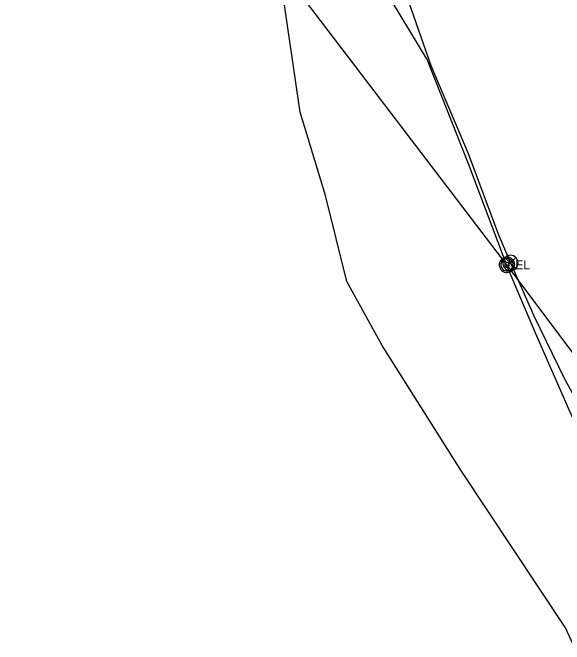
# Model space of a CAD drawing. Extents: x 600849 to 606371, y 330010 to 403088.
# Drawn here: x 603557 to 603793, y 349225.2 to 349495.8 of the extents above; entities that cross this region are included whole.
import ezdxf

# ---------------------------------------------------------------- set-up
doc = ezdxf.new("R2010")
doc.units = 0
for name, color, linetype in [('E_FTMS', 7, 'Continuous'), ('E_FTMS_Conduit', 7, 'Continuous'), ('E_LTG_CID', 7, 'Continuous'), ('E_UTL_E', 7, 'Continuous'), ('E_UTL_FO_UG_QWEST', 7, 'Continuous')]:
    doc.layers.add(name, color=color, linetype=linetype)

msp = doc.modelspace()

# ---------------------------------------------------------------- linework, layer by layer
at = {"layer": 'E_FTMS'}
for points in [[(603773.26, 349388.57), (603773.2, 349389.2), (603773.02, 349389.8), (603772.73, 349390.36), (603772.35, 349390.85), (603771.87, 349391.26), (603771.33, 349391.57), (603770.74, 349391.78), (603770.11, 349391.87), (603769.49, 349391.84), (603768.88, 349391.69), (603768.31, 349391.43), (603767.8, 349391.07), (603767.36, 349390.61), (603767.02, 349390.08), (603766.79, 349389.5), (603766.67, 349388.88), (603766.67, 349388.26), (603766.79, 349387.64), (603767.02, 349387.06), (603767.36, 349386.53), (603767.8, 349386.08), (603768.31, 349385.71), (603768.88, 349385.45), (603769.49, 349385.3), (603770.11, 349385.27), (603770.74, 349385.36), (603771.33, 349385.57), (603771.87, 349385.88), (603772.35, 349386.29), (603772.73, 349386.79), (603773.02, 349387.34), (603773.2, 349387.95), (603773.26, 349388.57)], [(603772.22, 349390.91), (603767.61, 349386.25)], [(603767.61, 349390.86), (603772.26, 349386.21)]]:
    msp.add_lwpolyline(points, dxfattribs=at)
at = {"layer": 'E_FTMS_Conduit'}
for points in [[(603768.49, 349387.79), (603654.3, 349537.74), (603635.11, 349737.94)], [(603707.23, 349552.41), (603711.58, 349539.69), (603720.87, 349516.3), (603735.87, 349473.15), (603751.92, 349435.39), (603764.92, 349400.62), (603770.39, 349387.59), (603779.93, 349365.93), (603793.11, 349338.96), (603802.71, 349321.55), (603817.04, 349303.83), (603829.21, 349291.27), (603847.18, 349272.03), (603859.32, 349257.91), (603876.06, 349246.16)], [(603874.89, 349245.94), (603768.49, 349387.79)]]:
    msp.add_lwpolyline(points, dxfattribs=at)
at = {"layer": 'E_LTG_CID'}
for points in [[(603768.28, 349387.71), (603767.01, 349391.3), (603752.08, 349430.97), (603734.31, 349475.73), (603719.48, 349500.32), (603719.51, 349500.34), (603716.75, 349504.56), (603717.13, 349506.86), (603714.27, 349529.22), (603707.09, 349543.84), (603707.52, 349544.79), (603705.03, 349552.33), (603696.56, 349578.21), (603691.82, 349592.96)], [(603904.88, 349203.77), (603881.01, 349225.19), (603872.74, 349235.22), (603840.46, 349274.1), (603816.71, 349300.01), (603799.97, 349316.68), (603798.6, 349317.48), (603781.31, 349357.25), (603768.28, 349387.71)]]:
    msp.add_lwpolyline(points, dxfattribs=at)
at = {"layer": 'E_UTL_E'}
for points in [[(603771.79, 349387.79), (603771.73, 349388.41), (603771.55, 349389.01), (603771.27, 349389.57), (603770.88, 349390.07), (603770.4, 349390.48), (603769.86, 349390.79), (603769.27, 349391), (603768.65, 349391.08), (603768.02, 349391.05), (603767.41, 349390.91), (603766.84, 349390.65), (603766.33, 349390.28), (603765.9, 349389.83), (603765.56, 349389.3), (603765.32, 349388.72), (603765.21, 349388.1), (603765.21, 349387.47), (603765.32, 349386.86), (603765.56, 349386.28), (603765.9, 349385.75), (603766.33, 349385.29), (603766.84, 349384.93), (603767.41, 349384.67), (603768.02, 349384.52), (603768.65, 349384.49), (603769.27, 349384.58), (603769.86, 349384.79), (603770.4, 349385.1), (603770.88, 349385.51), (603771.27, 349386), (603771.55, 349386.56), (603771.73, 349387.16), (603771.79, 349387.79)], [(603771.79, 349387.79), (603771.73, 349388.41), (603771.55, 349389.01), (603771.27, 349389.57), (603770.88, 349390.07), (603770.4, 349390.48), (603769.86, 349390.79), (603769.27, 349391), (603768.65, 349391.08), (603768.02, 349391.05), (603767.41, 349390.91), (603766.84, 349390.65), (603766.33, 349390.28), (603765.9, 349389.83), (603765.56, 349389.3), (603765.32, 349388.72), (603765.21, 349388.1), (603765.21, 349387.47), (603765.32, 349386.86), (603765.56, 349386.28), (603765.9, 349385.75), (603766.33, 349385.29), (603766.84, 349384.93), (603767.41, 349384.67), (603768.02, 349384.52), (603768.65, 349384.49), (603769.27, 349384.58), (603769.86, 349384.79), (603770.4, 349385.1), (603770.88, 349385.51), (603771.27, 349386), (603771.55, 349386.56), (603771.73, 349387.16), (603771.79, 349387.79)], [(603771.13, 349387.79), (603771.08, 349388.29), (603770.94, 349388.77), (603770.71, 349389.22), (603770.4, 349389.61), (603770.02, 349389.94), (603769.59, 349390.19), (603769.11, 349390.35), (603768.62, 349390.43), (603768.11, 349390.4), (603767.63, 349390.28), (603767.17, 349390.07), (603766.76, 349389.78), (603766.41, 349389.42), (603766.14, 349389), (603765.96, 349388.53), (603765.86, 349388.04), (603765.86, 349387.54), (603765.96, 349387.04), (603766.14, 349386.58), (603766.41, 349386.16), (603766.76, 349385.79), (603767.17, 349385.5), (603767.63, 349385.29), (603768.11, 349385.18), (603768.62, 349385.15), (603769.11, 349385.22), (603769.59, 349385.39), (603770.02, 349385.64), (603770.4, 349385.97), (603770.71, 349386.36), (603770.94, 349386.81), (603771.08, 349387.29), (603771.13, 349387.79)], [(603771.13, 349387.79), (603771.08, 349388.29), (603770.94, 349388.77), (603770.71, 349389.22), (603770.4, 349389.61), (603770.02, 349389.94), (603769.59, 349390.19), (603769.11, 349390.35), (603768.62, 349390.43), (603768.11, 349390.4), (603767.63, 349390.28), (603767.17, 349390.07), (603766.76, 349389.78), (603766.41, 349389.42), (603766.14, 349389), (603765.96, 349388.53), (603765.86, 349388.04), (603765.86, 349387.54), (603765.96, 349387.04), (603766.14, 349386.58), (603766.41, 349386.16), (603766.76, 349385.79), (603767.17, 349385.5), (603767.63, 349385.29), (603768.11, 349385.18), (603768.62, 349385.15), (603769.11, 349385.22), (603769.59, 349385.39), (603770.02, 349385.64), (603770.4, 349385.97), (603770.71, 349386.36), (603770.94, 349386.81), (603771.08, 349387.29), (603771.13, 349387.79)], [(603769.48, 349387.79), (603769.46, 349387.98), (603769.41, 349388.16), (603769.32, 349388.32), (603769.21, 349388.47), (603769.06, 349388.59), (603768.9, 349388.69), (603768.72, 349388.75), (603768.54, 349388.78), (603768.35, 349388.77), (603768.17, 349388.72), (603768, 349388.65), (603767.84, 349388.54), (603767.71, 349388.4), (603767.61, 349388.24), (603767.54, 349388.07), (603767.5, 349387.88), (603767.5, 349387.69), (603767.54, 349387.51), (603767.61, 349387.33), (603767.71, 349387.18), (603767.84, 349387.04), (603768, 349386.93), (603768.17, 349386.85), (603768.35, 349386.81), (603768.54, 349386.8), (603768.72, 349386.83), (603768.9, 349386.89), (603769.06, 349386.98), (603769.21, 349387.11), (603769.32, 349387.25), (603769.41, 349387.42), (603769.46, 349387.6), (603769.48, 349387.79)], [(603769.48, 349387.79), (603769.46, 349387.98), (603769.41, 349388.16), (603769.32, 349388.32), (603769.21, 349388.47), (603769.06, 349388.59), (603768.9, 349388.69), (603768.72, 349388.75), (603768.54, 349388.78), (603768.35, 349388.77), (603768.17, 349388.72), (603768, 349388.65), (603767.84, 349388.54), (603767.71, 349388.4), (603767.61, 349388.24), (603767.54, 349388.07), (603767.5, 349387.88), (603767.5, 349387.69), (603767.54, 349387.51), (603767.61, 349387.33), (603767.71, 349387.18), (603767.84, 349387.04), (603768, 349386.93), (603768.17, 349386.85), (603768.35, 349386.81), (603768.54, 349386.8), (603768.72, 349386.83), (603768.9, 349386.89), (603769.06, 349386.98), (603769.21, 349387.11), (603769.32, 349387.25), (603769.41, 349387.42), (603769.46, 349387.6), (603769.48, 349387.79)]]:
    msp.add_lwpolyline(points, dxfattribs=at)
at = {"layer": 'E_UTL_FO_UG_QWEST'}
msp.add_lwpolyline([(603804.23, 349209.01), (603793.47, 349232.27), (603748.8, 349299.85), (603715.14, 349353.18), (603699.91, 349380.63), (603690.87, 349417.46), (603679.94, 349453.17), (603669.3, 349526.56), (603663.94, 349544.71), (603650.53, 349599.53), (603652.06, 349621.09), (603647.7, 349647.47), (603629.6, 349681.66), (603627.07, 349683.96), (603589.94, 349742.68), (603556.96, 349796.28)], dxfattribs=at)

# ---------------------------------------------------------------- texts
at = {"layer": 'E_UTL_E'}
msp.add_text('EL', height=3.849, dxfattribs=at).set_placement((603772.05, 349385.84))
msp.add_text('EL', height=3.849, dxfattribs=at).set_placement((603772.05, 349385.84))

doc.saveas('drawing.dxf')
